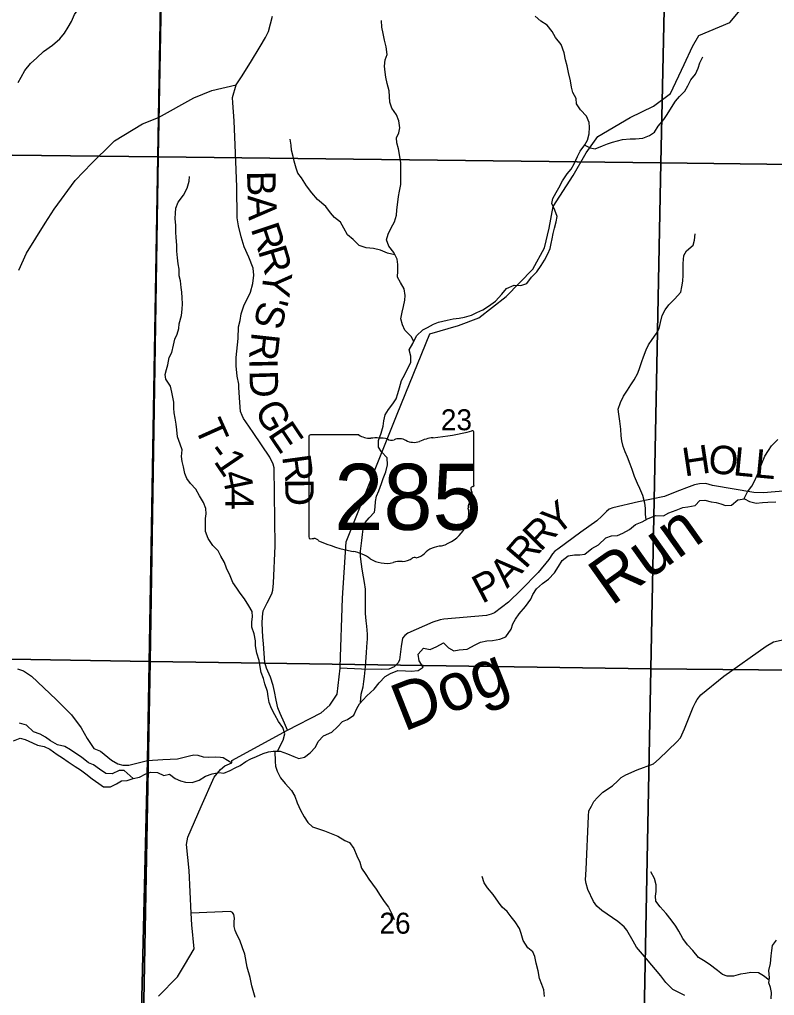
# Model space of a CAD drawing. Extents: x 2043100 to 2470832, y 443715 to 810583.
# Drawn here: x 2246359 to 2254313, y 645875 to 656162 of the extents above; entities that cross this region are included whole.
import ezdxf

# ---------------------------------------------------------------- set-up
doc = ezdxf.new("R2010")
doc.units = 0
for name, color, linetype in [('GM_X_County_Road', 7, 'Continuous'), ('GM_X_County_Road_Text', 7, 'Continuous'), ('GM_X_Minor_Lake', 7, 'Continuous'), ('GM_X_Minor_River', 7, 'Continuous'), ('GM_X_Minor_River_Text', 7, 'Continuous'), ('GM_X_Section', 7, 'Continuous'), ('GM_X_Section_Text', 7, 'Continuous'), ('GM_X_State_Location', 7, 'Continuous'), ('GM_X_State_Route', 7, 'Continuous'), ('GM_X_State_Shield', 7, 'Continuous'), ('GM_X_Township', 7, 'Continuous'), ('GM_X_Township_Road', 7, 'Continuous'), ('GM_X_Township_Road_Text', 7, 'Continuous'), ('GM_X_Township_ROW', 7, 'Continuous')]:
    doc.layers.add(name, color=color, linetype=linetype)

msp = doc.modelspace()

# ---------------------------------------------------------------- linework, layer by layer
at = {"layer": 'GM_X_County_Road'}
for points in [[(2254405, 651191), (2254277, 651179), (2254201, 651173), (2254097, 651177), (2253662, 651251), (2253590, 651273), (2253524, 651267), (2253470, 651257), (2253416, 651235), (2253286, 651186), (2253156, 651136), (2252881, 651078), (2252611, 651014), (2252571, 651002), (2252543, 650976), (2252495, 650926), (2252441, 650879), (2252273, 650757), (2252031, 650581), (2251999, 650559), (2251975, 650531), (2251937, 650471), (2251825, 650332), (2251644, 650152), (2251512, 650021), (2251362, 649907), (2251330, 649893), (2251280, 649881), (2250828, 649841), (2250790, 649835), (2250714, 649811), (2250451, 649695), (2250417, 649668), (2250395, 649642), (2250381, 649554), (2250363, 649414), (2250347, 649380), (2250307, 649340), (2250251, 649316), (2250171, 649310), (2249963, 649316), (2249737, 649325)], [(2253370, 645874), (2253244, 645940), (2253168, 646011), (2253116, 646081), (2252965, 646261), (2252859, 646383), (2252823, 646447), (2252757, 646565), (2252731, 646599), (2252663, 646654), (2252493, 646770), (2252441, 646816), (2252405, 646866), (2252347, 646992), (2252328, 647056), (2252322, 647094), (2252328, 647204), (2252354, 647764), (2252358, 647822), (2252384, 647870), (2252410, 647921), (2252450, 647963), (2252504, 648017), (2252606, 648086), (2252664, 648139), (2252697, 648174), (2252746, 648200), (2252865, 648253), (2253039, 648317), (2253099, 648368), (2253285, 648550), (2253322, 648591), (2253364, 648685), (2253457, 648916), (2253481, 648964), (2253499, 648994), (2253539, 649043), (2253781, 649240), (2254225, 649557), (2254302, 649603), (2254414, 649628)], [(2248841, 645855), (2248806, 645977), (2248790, 646065), (2248757, 646175), (2248732, 646311), (2248707, 646379), (2248681, 646457), (2248651, 646512), (2248632, 646560), (2248622, 646604), (2248622, 646650), (2248623, 646692), (2248617, 646730), (2248603, 646750), (2248583, 646762), (2248168, 646743)]]:
    msp.add_lwpolyline(points, dxfattribs=at)
at = {"layer": 'GM_X_Minor_Lake'}
for points in [[(2247556, 648163), (2247460, 648245), (2247408, 648247), (2247334, 648211), (2247270, 648216), (2247200, 648260), (2247138, 648306), (2247086, 648328), (2247012, 648386), (2246962, 648420), (2246896, 648465), (2246838, 648499), (2246758, 648519), (2246685, 648561), (2246633, 648599), (2246577, 648628), (2246505, 648654), (2246433, 648724), (2246357, 648746)], [(2246294, 648559), (2246365, 648586), (2246420, 648574), (2246494, 648540), (2246550, 648514), (2246618, 648500), (2246678, 648473), (2246756, 648415), (2246812, 648379), (2246872, 648339), (2246946, 648289), (2247002, 648254), (2247058, 648210), (2247124, 648158), (2247195, 648110), (2247245, 648076), (2247317, 648073), (2247381, 648107), (2247432, 648137), (2247492, 648143), (2247556, 648163)], [(2246294, 648559), (2246365, 648586), (2246420, 648574), (2246494, 648540), (2246550, 648514), (2246618, 648500), (2246678, 648473), (2246756, 648415), (2246812, 648379), (2246872, 648339), (2246946, 648289), (2247002, 648254), (2247058, 648210), (2247124, 648158), (2247195, 648110), (2247245, 648076), (2247317, 648073), (2247381, 648107), (2247432, 648137), (2247492, 648143), (2247556, 648163), (2247622, 648176), (2247690, 648212), (2247742, 648230), (2247814, 648226)]]:
    msp.add_lwpolyline(points, dxfattribs=at)
at = {"layer": 'GM_X_Minor_River'}
for points in [[(2246345, 655499), (2246375, 655555), (2246416, 655625), (2246474, 655698), (2246542, 655758), (2246612, 655826), (2246707, 655893), (2246783, 655959), (2246833, 656017), (2246871, 656081), (2246907, 656140), (2246938, 656214), (2246982, 656274), (2247002, 656336), (2247006, 656420), (2247015, 656472), (2247033, 656532), (2247091, 656605), (2247161, 656653), (2247225, 656683), (2247295, 656724)], [(2252342, 654891), (2252361, 654957), (2252364, 655027), (2252360, 655077), (2252333, 655143), (2252269, 655210), (2252228, 655274), (2252223, 655330), (2252189, 655392), (2252176, 655448), (2252163, 655516), (2252143, 655602), (2252130, 655674), (2252113, 655736), (2252096, 655812), (2252066, 655899), (2252005, 655971), (2251970, 656035), (2251919, 656104), (2251853, 656146), (2251791, 656199)], [(2250513, 652769), (2250484, 652821), (2250419, 652889), (2250393, 652945), (2250378, 653006), (2250391, 653079), (2250403, 653139), (2250418, 653203), (2250423, 653253), (2250413, 653325), (2250374, 653389), (2250343, 653447), (2250345, 653513), (2250346, 653581), (2250337, 653635), (2250303, 653705), (2250250, 653772), (2250225, 653840), (2250243, 653900), (2250274, 653967), (2250311, 654031), (2250331, 654099), (2250334, 654151), (2250353, 654296), (2250364, 654352), (2250375, 654424), (2250377, 654476), (2250378, 654552), (2250378, 654602), (2250375, 654653), (2250366, 654719), (2250351, 654798), (2250333, 654864), (2250332, 654914), (2250354, 654969), (2250365, 655019), (2250354, 655095), (2250330, 655157), (2250281, 655226), (2250260, 655292), (2250256, 655350), (2250253, 655412), (2250232, 655486), (2250218, 655554), (2250211, 655606), (2250205, 655670), (2250212, 655738), (2250233, 655793), (2250222, 655873), (2250204, 655943), (2250191, 656015), (2250176, 656082), (2250172, 656153)], [(2252314, 654837), (2252371, 654809), (2252425, 654798), (2252502, 654830), (2252554, 654853), (2252608, 654869), (2252660, 654884), (2252712, 654897), (2252794, 654905), (2252850, 654904), (2252925, 654913), (2252997, 654940), (2253049, 654974), (2253088, 655039), (2253147, 655109), (2253183, 655160), (2253228, 655234), (2253269, 655301), (2253313, 655351), (2253370, 655406), (2253400, 655464), (2253431, 655525), (2253480, 655585), (2253508, 655648), (2253527, 655706), (2253558, 655770)], [(2249499, 654265), (2249439, 654337), (2249381, 654408), (2249329, 654492), (2249292, 654544), (2249274, 654596), (2249252, 654668), (2249242, 654718), (2249224, 654786), (2249220, 654836), (2249211, 654900)], [(2249952, 648962), (2249957, 649052), (2249978, 649128), (2249985, 649184), (2249993, 649238), (2250004, 649342), (2250014, 649487), (2250020, 649551), (2250027, 649633), (2250026, 649685), (2250019, 649769), (2250013, 649823), (2250006, 649903), (2250003, 649987), (2250004, 650047), (2250006, 650101), (2250003, 650157), (2249995, 650229), (2249982, 650289), (2249969, 650369), (2249961, 650421), (2249950, 650503), (2249951, 650559), (2249959, 650613), (2249964, 650670), (2249973, 650734), (2249981, 650792), (2250000, 650860), (2250044, 650911), (2250099, 650969), (2250106, 651023), (2250108, 651083), (2250121, 651138), (2250145, 651196), (2250172, 651272), (2250191, 651325), (2250217, 651393), (2250236, 651467), (2250231, 651541), (2250172, 651605), (2250142, 651656), (2250143, 651725), (2250170, 651801), (2250190, 651877), (2250197, 651931), (2250212, 651994), (2250248, 652050), (2250293, 652113), (2250327, 652163), (2250346, 652219), (2250361, 652279), (2250385, 652356), (2250418, 652420), (2250481, 652549), (2250482, 652615), (2250465, 652681), (2250503, 652747), (2250542, 652828), (2250607, 652891), (2250659, 652915), (2250722, 652952), (2250774, 652972), (2250864, 652993), (2250928, 653006), (2250992, 653015), (2251049, 653025), (2251121, 653046), (2251177, 653073), (2251239, 653103), (2251302, 653142), (2251374, 653195), (2251439, 653266), (2251490, 653328), (2251570, 653363), (2251640, 653358), (2251704, 653378), (2251755, 653447), (2251808, 653504), (2251854, 653570), (2251891, 653625), (2251924, 653691), (2251950, 653747), (2251959, 653800), (2251971, 653850), (2251982, 653906), (2251996, 653962), (2252013, 654030), (2252022, 654087), (2251998, 654152), (2251969, 654222), (2251978, 654274), (2252012, 654339), (2252043, 654389), (2252080, 654462), (2252130, 654534), (2252171, 654585), (2252204, 654641), (2252238, 654720), (2252267, 654776), (2252316, 654840), (2252342, 654891)], [(2249076, 648450), (2249136, 648565), (2249154, 648633), (2249132, 648699), (2249088, 648763), (2249048, 648833), (2249015, 648899), (2248991, 648963), (2248979, 649025), (2248973, 649079), (2248945, 649161), (2248931, 649215), (2248906, 649281), (2248896, 649341), (2248884, 649407), (2248858, 649485), (2248844, 649559), (2248845, 649615), (2248833, 649687), (2248805, 649757), (2248805, 649813), (2248815, 649867), (2248810, 649923), (2248774, 649981), (2248730, 650055), (2248684, 650115), (2248648, 650169), (2248606, 650229), (2248577, 650300), (2248539, 650380), (2248517, 650440), (2248479, 650506), (2248451, 650562), (2248397, 650618), (2248348, 650692), (2248318, 650766), (2248320, 650850), (2248320, 650902), (2248324, 650952), (2248321, 651008), (2248297, 651070), (2248257, 651140), (2248217, 651212), (2248159, 651272), (2248123, 651326), (2248102, 651378), (2248086, 651448), (2248072, 651504), (2248066, 651558), (2248072, 651628), (2248050, 651686), (2248025, 651762), (2248015, 651838), (2248009, 651896), (2247999, 651960), (2247989, 652016), (2247986, 652066), (2247986, 652128), (2247976, 652182), (2247964, 652234), (2247948, 652296), (2247900, 652370), (2247893, 652422), (2247907, 652472), (2247921, 652524), (2247937, 652598), (2247963, 652654), (2247980, 652730), (2247994, 652794), (2248020, 652845), (2248036, 652905), (2248042, 652955), (2248065, 653041), (2248071, 653109), (2248075, 653165), (2248073, 653229), (2248069, 653287), (2248063, 653339), (2248054, 653407), (2248040, 653459), (2248040, 653531), (2248032, 653587), (2248024, 653649), (2248015, 653719), (2248017, 653783), (2248009, 653865), (2248007, 653921), (2248005, 653991), (2248000, 654065), (2248002, 654122), (2248006, 654172), (2248032, 654238), (2248088, 654312), (2248125, 654384), (2248147, 654458), (2248149, 654508)], [(2250314, 653682), (2250235, 653700), (2250161, 653731), (2250090, 653748), (2250010, 653754), (2249936, 653781), (2249874, 653842), (2249815, 653894), (2249776, 653964), (2249742, 654027), (2249677, 654075), (2249637, 654126), (2249588, 654190), (2249499, 654265)], [(2252961, 650891), (2252956, 650946), (2252956, 651012), (2252947, 651066), (2252926, 651144), (2252895, 651220), (2252871, 651272), (2252840, 651347), (2252813, 651421), (2252793, 651477), (2252764, 651551), (2252739, 651605), (2252719, 651661), (2252704, 651721), (2252698, 651775), (2252693, 651845), (2252684, 651927), (2252673, 652001), (2252665, 652055), (2252692, 652125), (2252723, 652191), (2252765, 652254), (2252800, 652312), (2252834, 652363), (2252875, 652433), (2252896, 652493), (2252916, 652556), (2252935, 652608), (2252962, 652680), (2252986, 652733), (2253025, 652791), (2253067, 652848), (2253098, 652904), (2253111, 652970), (2253129, 653042), (2253160, 653103), (2253201, 653155), (2253259, 653214), (2253326, 653287), (2253339, 653343), (2253349, 653403), (2253352, 653469), (2253351, 653537), (2253353, 653591), (2253360, 653674), (2253385, 653724), (2253457, 653785), (2253470, 653835), (2253478, 653903)], [(2253991, 651108), (2254029, 651183), (2254075, 651244), (2254104, 651298), (2254135, 651365), (2254157, 651419), (2254180, 651481), (2254211, 651560), (2254249, 651620), (2254282, 651670), (2254348, 651737)], [(2249562, 648611), (2249651, 648650), (2249708, 648707), (2249762, 648763), (2249815, 648784), (2249881, 648831), (2249914, 648899), (2249942, 648951), (2250019, 649032), (2250094, 649103), (2250149, 649172), (2250213, 649236), (2250266, 649269), (2250344, 649300), (2250424, 649297), (2250486, 649295), (2250558, 649300), (2250612, 649337), (2250569, 649402), (2250558, 649472), (2250617, 649537), (2250686, 649521), (2250755, 649552), (2250825, 649591), (2250879, 649539), (2250936, 649508), (2250992, 649517), (2251075, 649525), (2251159, 649572), (2251217, 649599), (2251284, 649612), (2251342, 649616), (2251418, 649631), (2251482, 649656), (2251539, 649736), (2251557, 649793), (2251584, 649843), (2251625, 649899), (2251689, 649974), (2251746, 650051), (2251767, 650103), (2251807, 650162), (2251870, 650216), (2251934, 650265), (2251997, 650330), (2252038, 650398), (2252077, 650461), (2252139, 650509), (2252205, 650520), (2252261, 650519), (2252317, 650527), (2252388, 650586), (2252460, 650627), (2252535, 650698), (2252597, 650720), (2252661, 650723), (2252716, 650748), (2252786, 650788), (2252849, 650839), (2252919, 650866), (2252981, 650902), (2253064, 650933), (2253144, 650932), (2253202, 650963), (2253276, 650989), (2253347, 651020), (2253399, 651025), (2253477, 651040), (2253526, 651094), (2253580, 651097), (2253645, 651077), (2253699, 651070), (2253749, 651056), (2253799, 651041), (2253861, 651045), (2253928, 651100), (2253998, 651109), (2254050, 651081), (2254121, 651066), (2254188, 651071), (2254242, 651075), (2254328, 651078)], [(2247814, 648226), (2247878, 648195), (2247938, 648207), (2248000, 648163), (2248056, 648137), (2248108, 648125), (2248178, 648122), (2248252, 648146), (2248318, 648188), (2248390, 648210), (2248458, 648225), (2248510, 648219), (2248578, 648245), (2248631, 648275), (2248685, 648299), (2248743, 648340), (2248797, 648368), (2248855, 648394), (2248927, 648426), (2248981, 648443), (2249033, 648451), (2249105, 648449), (2249183, 648421), (2249249, 648393), (2249303, 648374), (2249363, 648388), (2249423, 648432), (2249478, 648494), (2249506, 648552), (2249562, 648611)], [(2249049, 648450), (2249051, 648343), (2249055, 648293), (2249075, 648239), (2249110, 648169), (2249158, 648111), (2249224, 648037), (2249258, 647977), (2249286, 647905), (2249319, 647827), (2249357, 647757), (2249395, 647697), (2249445, 647652), (2249573, 647611)], [(2249573, 647611), (2249712, 647553), (2249785, 647510), (2249835, 647487), (2249881, 647425), (2249914, 647349), (2249943, 647279), (2249963, 647218), (2250008, 647152), (2250041, 647100), (2250077, 647048), (2250116, 646997), (2250158, 646929), (2250201, 646866), (2250246, 646806), (2250282, 646736), (2250307, 646676)], [(2251889, 645864), (2251884, 645934), (2251861, 645991), (2251839, 646053), (2251824, 646137), (2251803, 646215), (2251788, 646285), (2251766, 646337), (2251714, 646376), (2251667, 646454), (2251644, 646528), (2251627, 646580), (2251581, 646653), (2251540, 646705), (2251496, 646759), (2251445, 646806), (2251405, 646860), (2251350, 646941), (2251291, 647011), (2251255, 647064), (2251232, 647130)], [(2254257, 646036), (2254196, 646083), (2254145, 646113), (2254065, 646118), (2254007, 646107), (2253956, 646099), (2253882, 646080), (2253816, 646079), (2253764, 646097), (2253713, 646140), (2253627, 646206), (2253566, 646245), (2253514, 646276), (2253453, 646348), (2253397, 646409), (2253348, 646475), (2253307, 646553), (2253273, 646606), (2253226, 646672), (2253171, 646740), (2253109, 646809), (2253064, 646871), (2253061, 646921), (2253067, 646973), (2253066, 647041), (2253048, 647109), (2253011, 647178)], [(2254278, 645840), (2254283, 645906), (2254271, 645958), (2254254, 646010), (2254260, 646062), (2254253, 646138), (2254272, 646212), (2254279, 646294), (2254285, 646348), (2254292, 646402), (2254334, 646459)]]:
    msp.add_lwpolyline(points, dxfattribs=at)
at = {"layer": 'GM_X_Section'}
for points in [[(2242668, 660060), (2247920, 660035), (2247821, 654716), (2242590, 654773)], [(2247920, 660035), (2253231, 659977), (2253117, 654651), (2247821, 654716)], [(2253231, 659977), (2258515, 659943), (2258418, 654586), (2253117, 654651)], [(2247821, 654716), (2247734, 649397), (2242487, 649484), (2242590, 654773)], [(2247821, 654716), (2253117, 654651), (2253012, 649320), (2247734, 649397)], [(2258418, 654586), (2258309, 649270), (2253012, 649320), (2253117, 654651)], [(2242487, 649484), (2247734, 649397), (2247637, 644123), (2242378, 644175)], [(2247734, 649397), (2253012, 649320), (2252910, 644018), (2247637, 644123)], [(2253012, 649320), (2258309, 649270), (2258238, 643923), (2252910, 644018)]]:
    msp.add_lwpolyline(points, close=True, dxfattribs=at)
at = {"layer": 'GM_X_State_Route'}
msp.add_lwpolyline([(2247825, 645869), (2248023, 646072), (2248098, 646195), (2248198, 646368), (2248173, 646621), (2248168, 646743), (2248147, 647193), (2248120, 647467), (2248131, 647544), (2248274, 647866), (2248411, 648177), (2248478, 648257), (2248522, 648296), (2248595, 648329), (2248595, 648352), (2249181, 648673), (2249538, 648853), (2249629, 648935), (2249707, 649050), (2249737, 649325), (2249739, 649338), (2249762, 650064), (2249799, 650658), (2250338, 652004), (2250682, 652849), (2250984, 652938), (2251197, 653018), (2251486, 653243), (2251769, 653530), (2251890, 653756), (2251941, 653962), (2251983, 654193), (2252193, 654517), (2252328, 654758), (2252453, 654928), (2252793, 655128), (2253040, 655250), (2253218, 655381), (2253362, 655688), (2253449, 655878), (2253518, 655994), (2253843, 656131), (2253988, 656304)], dxfattribs=at)
at = {"layer": 'GM_X_State_Shield'}
for p, q in [((2249407, 651765), (2249407, 650708)), ((2249934, 651783), (2249424, 651783)), ((2251147, 651256), (2251147, 651809)), ((2251147, 651256), (2251147, 651256))]:
    msp.add_line(p, q, dxfattribs=at)
for centre, major_axis, start_param, end_param in [((2249427, 651767), (20.2, 0), 1.712693, 3.28349), ((2250055, 651906), (196, 0), 4.042523, 4.731795), ((2250527, 653223), (1845, 0), 4.814394, 5.042369), ((2251128, 651811), (19.4, 0), 6.141152, 7.989035), ((2250120, 651190), (702, 0), 1.404758, 1.657858), ((2250280, 651772), (56.4, 0), 3.836095, 5.185415), ((2250362, 651650), (117, 0), 0.950623, 2.079405), ((2250514, 651818), (141, 0), 4.081561, 5.145723), ((2250763, 651460), (371, 0), 1.699011, 2.107814), ((2251127, 651254), (20.7, 0), 5.05454, 6.418171), ((2251143, 651216), (30, 0), 1.883978, 3.671073), ((2250952, 651146), (180, 0), 5.934695, 6.695948), ((2251217, 651025), (131, 0), 2.387724, 3.262537), ((2250631, 650955), (462, 0), 5.101752, 6.440018), ((2249427, 650706), (20.3, 0), 3.00124, 4.508301), ((2249430, 650814), (155, 0), 4.665946, 4.897461), ((2249462, 650647), (56, 0), 0.519207, 1.627899), ((2250169, 651596), (1333, 0), 4.195997, 4.488961), ((2249771, 650233), (417, 0), 0.823519, 1.323587), ((2250505, 650606), (149, 0), 4.937069, 5.64225), ((2250826, 650411), (253, 0), 1.647645, 2.488434), ((2250222, 650642), (265, 0), 4.026481, 4.996735), ((2250375, 650277), (217, 0), 1.495662, 1.94098), ((2250395, 650563), (141, 0), 4.691044, 5.507374), ((2250522, 650460), (39.7, 0), 1.147584, 2.315152)]:
    msp.add_ellipse(centre, major_axis=major_axis, ratio=0.8, start_param=start_param, end_param=end_param, dxfattribs=at)
at = {"layer": 'GM_X_Township'}
for points in [[(2255375, 638640), (2252196, 638709), (2247807, 638785), (2247504, 638793), (2247545, 640177), (2247644, 645707), (2247708, 648352), (2247823, 655130), (2247861, 657353), (2247895, 659333), (2247905, 659949), (2248028, 667139), (2248086, 670383), (2248089, 670695), (2250661, 670643), (2256459, 670526)], [(2248028, 667139), (2247905, 659949), (2247895, 659333), (2247861, 657353), (2247823, 655130), (2247708, 648352), (2247644, 645707)]]:
    msp.add_lwpolyline(points, dxfattribs=at)
at = {"layer": 'GM_X_Township_Road'}
for points in [[(2249181, 648673), (2249151, 648747), (2249106, 648847), (2249079, 648907), (2249063, 648989), (2249046, 649081), (2249030, 649141), (2249005, 649229), (2248961, 649326), (2248944, 649386), (2248935, 649480), (2248929, 649584), (2248922, 649652), (2248915, 649799), (2248919, 649865), (2248926, 649931), (2248968, 650013), (2249019, 650110), (2249029, 650148), (2249034, 650222), (2249051, 650613), (2249042, 651436), (2249033, 651474), (2248995, 651551), (2248821, 651810), (2248742, 651922), (2248718, 651958), (2248704, 651990), (2248688, 652032), (2248679, 652124), (2248670, 652284), (2248668, 652318), (2248651, 652404), (2248640, 652512), (2248642, 652598), (2248664, 652800), (2248667, 652923), (2248683, 652991), (2248696, 653059), (2248724, 653143), (2248791, 653290), (2248818, 653378), (2248827, 653467), (2248819, 653543), (2248774, 653656), (2248727, 653766), (2248693, 653872), (2248666, 653988), (2248651, 654072), (2248647, 654400), (2248634, 654755), (2248620, 655095), (2248605, 655283), (2248602, 655341), (2248643, 655472), (2248697, 655557), (2248791, 655709), (2248894, 655879), (2248952, 655973), (2248983, 656035), (2249026, 656196)], [(2246336, 649320), (2246402, 649298), (2246486, 649241), (2246744, 648995), (2246905, 648834), (2247008, 648696), (2247073, 648583), (2247143, 648477), (2247213, 648450), (2247329, 648354), (2247396, 648316), (2247447, 648302), (2247448, 648302)], [(2247448, 648302), (2247512, 648304), (2247610, 648328), (2247708, 648352), (2247870, 648361), (2248022, 648368), (2248092, 648386), (2248149, 648403), (2248197, 648411), (2248237, 648407), (2248293, 648392), (2248351, 648386), (2248419, 648391), (2248477, 648387), (2248505, 648384), (2248552, 648356), (2248595, 648329)]]:
    msp.add_lwpolyline(points, dxfattribs=at)
at = {"layer": 'GM_X_Township_ROW'}
for points in [[(2247330, 654855), (2247358, 654883), (2247653, 655064), (2247823, 655130), (2248196, 655338), (2248386, 655414), (2248643, 655472)], [(2246352, 653521), (2246433, 653698), (2246630, 654014), (2246725, 654163), (2246947, 654467), (2247120, 654649), (2247330, 654855), (2247330, 654855)]]:
    msp.add_lwpolyline(points, dxfattribs=at)

# ---------------------------------------------------------------- texts
at = {"layer": 'GM_X_County_Road_Text'}
for s, rotation, p in [('H', 8.5191, (2253366, 651345)), ('O', 354.8643, (2253608, 651384)), ('L', 354.4459, (2253870, 651360)), ('L', 354.6233, (2254095, 651338)), ('Y', 38.1085, (2252012, 650714)), ('R', 45.5023, (2251847, 650545)), ('R', 49.2975, (2251690, 650362)), ('A', 46.3399, (2251497, 650158)), ('P', 27.6658, (2251232, 650001))]:
    msp.add_text(s, height=300, rotation=rotation, dxfattribs=at).set_placement(p)
at = {"layer": 'GM_X_Minor_River_Text'}
for s, rotation, p in [('Run', 35.3875, (2252595, 649974)), ('Dog', 21.6147, (2250408, 648653))]:
    msp.add_text(s, height=500, rotation=rotation, dxfattribs=at).set_placement(p)
at = {"layer": 'GM_X_Section_Text'}
for s, p in [('23', (2250798, 651833)), ('26', (2250151, 646527))]:
    msp.add_text(s, height=220.8, rotation=0, dxfattribs=at).set_placement(p)
at = {"layer": 'GM_X_State_Location'}
for s in ['s', 'r']:
    msp.add_text(s, height=0.0000833, dxfattribs=at).set_placement((2250258, 651167))
msp.add_text('285', height=0.0000833, rotation=0, dxfattribs=at).set_placement((2249905, 651093))
at = {"layer": 'GM_X_State_Shield'}
msp.add_text('285', height=696.1, dxfattribs=at).set_placement((2249675, 650783))
at = {"layer": 'GM_X_Township_Road_Text'}
for s, rotation, p in [('B', 271.046, (2248756, 654565)), ('A', 273.1013, (2248761, 654307)), ('R', 288.4289, (2248792, 653958)), ('R', 286.8204, (2248869, 653726)), ('Y', 262.9188, (2248937, 653523)), ('S', 255.1824, (2248890, 653208)), ("'", 255.522, (2248907, 653271)), ('R', 263.7515, (2248807, 652874)), ('I', 271.1676, (2248778, 652587)), ('D', 271.7204, (2248781, 652461)), ('G', 298.1723, (2248828, 652052)), ('T', 294.0861, (2248198, 651868)), ('E', 303.9061, (2248969, 651791)), ('-', 306.6718, (2248326, 651601)), ('1', 304.1649, (2248398, 651505)), ('R', 277.7868, (2249125, 651557)), ('4', 281.6273, (2248490, 651381)), ('D', 270.6922, (2249157, 651322)), ('4', 270.7702, (2248525, 651215))]:
    msp.add_text(s, height=300, rotation=rotation, dxfattribs=at).set_placement(p)

doc.saveas('drawing.dxf')
